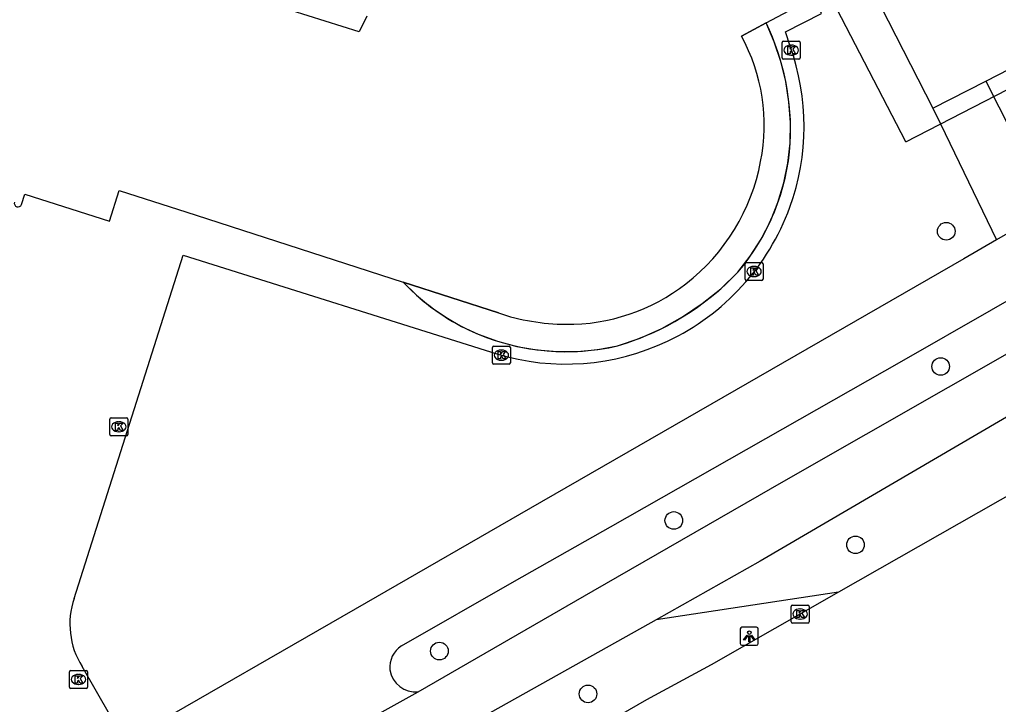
# Model space of a CAD drawing. Extents: x 158461 to 159795, y 387220 to 388672.
# Drawn here: x 159116.7 to 159171.1, y 387412.7 to 387450.7 of the extents above; entities that cross this region are included whole.
import ezdxf

# ---------------------------------------------------------------- set-up
doc = ezdxf.new("R2010")
doc.units = 0
for name, color, linetype in [('IMGEO_Berm_groen', 7, 'Continuous'), ('IMGEO_Boom', 7, 'Continuous'), ('IMGEO_Fietspad_gesloten', 7, 'Continuous'), ('IMGEO_Groenvoorziening', 7, 'Continuous'), ('IMGEO_Hek', 7, 'Continuous'), ('IMGEO_Kolk', 7, 'Continuous'), ('IMGEO_Lichtpunt', 7, 'Continuous'), ('IMGEO_Pand', 7, 'Continuous'), ('IMGEO_Pand_overbouw', 7, 'Continuous'), ('IMGEO_Rijbaan_lokaal_gesloten', 7, 'Continuous'), ('IMGEO_Voetpad_open', 7, 'Continuous')]:
    doc.layers.add(name, color=color, linetype=linetype)

msp = doc.modelspace()

# ---------------------------------------------------------------- linework, layer by layer
at = {"layer": 'IMGEO_Berm_groen'}
msp.add_lwpolyline([(159162.202, 387418.954), (159152.074, 387417.429)], dxfattribs=at)
at = {"layer": 'IMGEO_Boom'}
for centre in [(159168.185, 387438.988), (159167.877, 387431.484), (159153.056, 387422.938), (159163.147, 387421.584), (159140.04, 387415.687), (159148.293, 387413.311)]:
    msp.add_circle(centre, 0.489, dxfattribs=at)
at = {"layer": 'IMGEO_Fietspad_gesloten'}
for points in [[(159138.856, 387413.418), (159148.579, 387419.037), (159159.159, 387425.116), (159181.898, 387438.082), (159208.553, 387453.551), (159225.326, 387463.075)], [(159227.21, 387460.67), (159218.704, 387455.788), (159190.566, 387439.792), (159157.86, 387420.674), (159152.074, 387417.429)], [(159152.074, 387417.429), (159139.747, 387410.516)], [(159133.165, 387410.259), (159138.856, 387413.418)]]:
    msp.add_lwpolyline(points, dxfattribs=at)
at = {"layer": 'IMGEO_Groenvoorziening'}
for points in [[(159159.513, 387449.265), (159159.251, 387450.057), (159161.259, 387451.075), (159160.9, 387451.958)], [(159119.758, 387418.613), (159125.817, 387437.663), (159143.233, 387432.181)], [(159122.588, 387410.663), (159120.193, 387414.838)]]:
    msp.add_lwpolyline(points, dxfattribs=at)
for centre, radius, start, end in [((159147.05, 387444.805), 13.237, 340.194, 19.6907), ((159147.058, 387444.884), 13.257, 295.2428, 339.8629), ((159147.05, 387444.813), 13.196, 253.1873, 295.4048), ((159123.908, 387417.179), 4.391, 160.9345, 212.2121)]:
    msp.add_arc(centre, radius, start, end, dxfattribs=at)
at = {"layer": 'IMGEO_Hek'}
for points in [[(159165.944, 387443.956), (159270.015, 387497.509)], [(159165.944, 387443.956), (159161.61, 387452.318)]]:
    msp.add_lwpolyline(points, dxfattribs=at)
at = {"layer": 'IMGEO_Kolk'}
for p, q in [((159159.146, 387449.543), (159159.998, 387449.543)), ((159159.071, 387448.617), (159159.071, 387449.469)), ((159159.559, 387449.323), (159159.584, 387449.323)), ((159160.072, 387449.469), (159160.072, 387448.617)), ((159159.998, 387448.543), (159159.146, 387448.543)), ((159159.582, 387448.763), (159159.557, 387448.763)), ((159157.011, 387436.331), (159157.011, 387437.183)), ((159157.086, 387437.257), (159157.938, 387437.257)), ((159157.499, 387437.037), (159157.524, 387437.037)), ((159158.012, 387437.183), (159158.012, 387436.331)), ((159157.522, 387436.477), (159157.497, 387436.477)), ((159157.938, 387436.257), (159157.086, 387436.257)), ((159142.979, 387431.686), (159142.979, 387432.538)), ((159143.054, 387432.612), (159143.906, 387432.612)), ((159143.467, 387432.392), (159143.492, 387432.392)), ((159143.98, 387432.538), (159143.98, 387431.686)), ((159143.906, 387431.612), (159143.054, 387431.612)), ((159143.49, 387431.832), (159143.465, 387431.832)), ((159121.736, 387427.713), (159121.736, 387428.565)), ((159121.811, 387428.639), (159122.663, 387428.639)), ((159122.224, 387428.419), (159122.249, 387428.419)), ((159122.737, 387428.565), (159122.737, 387427.713)), ((159122.247, 387427.859), (159122.222, 387427.859)), ((159122.663, 387427.639), (159121.811, 387427.639)), ((159159.571, 387417.318), (159159.571, 387418.17)), ((159159.646, 387418.244), (159160.498, 387418.244)), ((159160.059, 387418.024), (159160.084, 387418.024)), ((159160.572, 387418.17), (159160.572, 387417.318)), ((159160.082, 387417.464), (159160.057, 387417.464)), ((159160.498, 387417.244), (159159.646, 387417.244)), ((159119.497, 387413.688), (159119.497, 387414.54)), ((159119.572, 387414.614), (159120.424, 387414.614)), ((159119.985, 387414.394), (159120.01, 387414.394)), ((159120.498, 387414.54), (159120.498, 387413.688)), ((159120.008, 387413.834), (159119.983, 387413.834)), ((159120.424, 387413.614), (159119.572, 387413.614))]:
    msp.add_line(p, q, dxfattribs=at)
for points in [[(159159.146, 387449.543), (159159.998, 387449.543)], [(159159.071, 387448.617), (159159.071, 387449.469)], [(159159.392, 387449.243), (159159.515, 387449.243), (159159.515, 387449.092), (159159.645, 387449.243), (159159.809, 387449.243), (159159.663, 387449.092), (159159.816, 387448.843), (159159.664, 387448.843), (159159.579, 387449.007), (159159.515, 387448.94), (159159.515, 387448.843), (159159.392, 387448.843), (159159.392, 387449.243)], [(159160.072, 387449.469), (159160.072, 387448.617)], [(159159.998, 387448.543), (159159.146, 387448.543)], [(159157.011, 387436.331), (159157.011, 387437.183)], [(159157.086, 387437.257), (159157.938, 387437.257)], [(159158.012, 387437.183), (159158.012, 387436.331)], [(159157.332, 387436.957), (159157.455, 387436.957), (159157.455, 387436.806), (159157.585, 387436.957), (159157.749, 387436.957), (159157.603, 387436.806), (159157.756, 387436.557), (159157.604, 387436.557), (159157.519, 387436.721), (159157.455, 387436.654), (159157.455, 387436.557), (159157.332, 387436.557), (159157.332, 387436.957)], [(159157.938, 387436.257), (159157.086, 387436.257)], [(159142.979, 387431.686), (159142.979, 387432.538)], [(159143.054, 387432.612), (159143.906, 387432.612)], [(159143.3, 387432.312), (159143.423, 387432.312), (159143.423, 387432.161), (159143.553, 387432.312), (159143.717, 387432.312), (159143.571, 387432.161), (159143.724, 387431.912), (159143.572, 387431.912), (159143.487, 387432.076), (159143.423, 387432.009), (159143.423, 387431.912), (159143.3, 387431.912), (159143.3, 387432.312)], [(159143.98, 387432.538), (159143.98, 387431.686)], [(159143.906, 387431.612), (159143.054, 387431.612)], [(159121.736, 387427.713), (159121.736, 387428.565)], [(159121.811, 387428.639), (159122.663, 387428.639)], [(159122.057, 387428.339), (159122.18, 387428.339), (159122.18, 387428.188), (159122.31, 387428.339), (159122.474, 387428.339), (159122.328, 387428.188), (159122.481, 387427.939), (159122.329, 387427.939), (159122.244, 387428.103), (159122.18, 387428.036), (159122.18, 387427.939), (159122.057, 387427.939), (159122.057, 387428.339)], [(159122.737, 387428.565), (159122.737, 387427.713)], [(159122.663, 387427.639), (159121.811, 387427.639)], [(159159.571, 387417.318), (159159.571, 387418.17)], [(159159.646, 387418.244), (159160.498, 387418.244)], [(159160.572, 387418.17), (159160.572, 387417.318)], [(159159.892, 387417.944), (159160.015, 387417.944), (159160.015, 387417.793), (159160.145, 387417.944), (159160.309, 387417.944), (159160.163, 387417.793), (159160.316, 387417.544), (159160.164, 387417.544), (159160.079, 387417.708), (159160.015, 387417.641), (159160.015, 387417.544), (159159.892, 387417.544), (159159.892, 387417.944)], [(159160.498, 387417.244), (159159.646, 387417.244)], [(159119.497, 387413.688), (159119.497, 387414.54)], [(159119.572, 387414.614), (159120.424, 387414.614)], [(159119.818, 387414.314), (159119.941, 387414.314), (159119.941, 387414.163), (159120.071, 387414.314), (159120.235, 387414.314), (159120.089, 387414.163), (159120.242, 387413.914), (159120.09, 387413.914), (159120.005, 387414.078), (159119.941, 387414.011), (159119.941, 387413.914), (159119.818, 387413.914), (159119.818, 387414.314)], [(159120.498, 387414.54), (159120.498, 387413.688)], [(159120.424, 387413.614), (159119.572, 387413.614)]]:
    msp.add_lwpolyline(points, dxfattribs=at)
for centre, start, end in [((159159.148, 387449.467), 91.552, 178.448), ((159159.148, 387449.467), 91.552, 178.448), ((159159.996, 387449.467), 1.552, 88.448), ((159159.996, 387449.467), 1.552, 88.448), ((159159.148, 387448.619), 181.552, 268.448), ((159159.148, 387448.619), 181.552, 268.448), ((159159.996, 387448.619), 271.552, 358.448), ((159159.996, 387448.619), 271.552, 358.448), ((159157.088, 387437.181), 91.552, 178.448), ((159157.088, 387437.181), 91.552, 178.448), ((159157.936, 387437.181), 1.552, 88.448), ((159157.936, 387437.181), 1.552, 88.448), ((159157.088, 387436.333), 181.552, 268.448), ((159157.088, 387436.333), 181.552, 268.448), ((159157.936, 387436.333), 271.552, 358.448), ((159157.936, 387436.333), 271.552, 358.448), ((159143.056, 387432.536), 91.552, 178.448), ((159143.056, 387432.536), 91.552, 178.448), ((159143.904, 387432.536), 1.552, 88.448), ((159143.904, 387432.536), 1.552, 88.448), ((159143.056, 387431.688), 181.552, 268.448), ((159143.056, 387431.688), 181.552, 268.448), ((159143.904, 387431.688), 271.552, 358.448), ((159143.904, 387431.688), 271.552, 358.448), ((159121.813, 387428.563), 91.552, 178.448), ((159121.813, 387428.563), 91.552, 178.448), ((159122.661, 387428.563), 1.552, 88.448), ((159122.661, 387428.563), 1.552, 88.448), ((159121.813, 387427.715), 181.552, 268.448), ((159121.813, 387427.715), 181.552, 268.448), ((159122.661, 387427.715), 271.552, 358.448), ((159122.661, 387427.715), 271.552, 358.448), ((159159.648, 387418.168), 91.552, 178.448), ((159159.648, 387418.168), 91.552, 178.448), ((159160.496, 387418.168), 1.552, 88.448), ((159160.496, 387418.168), 1.552, 88.448), ((159159.648, 387417.32), 181.552, 268.448), ((159159.648, 387417.32), 181.552, 268.448), ((159160.496, 387417.32), 271.552, 358.448), ((159160.496, 387417.32), 271.552, 358.448), ((159119.574, 387414.538), 91.552, 178.448), ((159119.574, 387414.538), 91.552, 178.448), ((159120.422, 387414.538), 1.552, 88.448), ((159120.422, 387414.538), 1.552, 88.448), ((159119.574, 387413.69), 181.552, 268.448), ((159119.574, 387413.69), 181.552, 268.448), ((159120.422, 387413.69), 271.552, 358.448), ((159120.422, 387413.69), 271.552, 358.448)]:
    msp.add_arc(centre, 0.0765, start, end, dxfattribs=at)
for centre, major_axis, ratio, start_param, end_param in [((159159.558, 387449.043), (-0.387, 0.002), 0.722429, 4.712389, 7.853982), ((159159.583, 387449.043), (-0.39, 0.002), 0.717154, 1.570796, 4.712389), ((159157.498, 387436.757), (-0.387, 0.002), 0.722429, 4.712389, 7.853982), ((159157.523, 387436.757), (-0.39, 0.002), 0.717154, 1.570796, 4.712389), ((159143.466, 387432.112), (-0.387, 0.002), 0.722429, 4.712389, 7.853982), ((159143.491, 387432.112), (-0.39, 0.002), 0.717154, 1.570796, 4.712389), ((159122.223, 387428.139), (-0.387, 0.002), 0.722429, 4.712389, 7.853982), ((159122.248, 387428.139), (-0.39, 0.002), 0.717154, 1.570796, 4.712389), ((159160.058, 387417.744), (-0.387, 0.002), 0.722429, 4.712389, 7.853982), ((159160.083, 387417.744), (-0.39, 0.002), 0.717154, 1.570796, 4.712389), ((159119.984, 387414.114), (-0.387, 0.002), 0.722429, 4.712389, 7.853982), ((159120.009, 387414.114), (-0.39, 0.002), 0.717154, 1.570796, 4.712389)]:
    msp.add_ellipse(centre, major_axis=major_axis, ratio=ratio, start_param=start_param, end_param=end_param, dxfattribs=at)
at = {"layer": 'IMGEO_Lichtpunt'}
for p, q in [((159156.748, 387416.914), (159156.748, 387416.107)), ((159156.748, 387416.914), (159156.748, 387416.107)), ((159157.65, 387417.009), (159156.842, 387417.009)), ((159157.65, 387417.009), (159156.842, 387417.009)), ((159157.744, 387416.107), (159157.744, 387416.914)), ((159157.744, 387416.107), (159157.744, 387416.914)), ((159156.842, 387416.013), (159157.65, 387416.013)), ((159156.842, 387416.013), (159157.65, 387416.013))]:
    msp.add_line(p, q, dxfattribs=at)
for points in [[(159157.122, 387416.578), (159157.161, 387416.55), (159156.973, 387416.288), (159156.935, 387416.315), (159157.122, 387416.578)], [(159157.224, 387416.53), (159157.271, 387416.53), (159157.271, 387416.208), (159157.224, 387416.208), (159157.224, 387416.53)], [(159157.334, 387416.55), (159157.372, 387416.577), (159157.559, 387416.315), (159157.52, 387416.287), (159157.334, 387416.55)]]:
    msp.add_lwpolyline(points, dxfattribs=at)
msp.add_circle((159157.247, 387416.712), 0.0994, dxfattribs=at)
for centre, start, end in [((159156.842, 387416.914), 90, 180), ((159156.842, 387416.914), 90, 180), ((159157.65, 387416.914), 0, 90), ((159157.65, 387416.914), 0, 90), ((159156.842, 387416.107), 180, 270), ((159156.842, 387416.107), 180, 270), ((159157.65, 387416.107), 270, 0), ((159157.65, 387416.107), 270, 360)]:
    msp.add_arc(centre, 0.0946, start, end, dxfattribs=at)
at = {"layer": 'IMGEO_Pand'}
for points in [[(159136.004, 387450.928), (159135.585, 387450.056), (159126.136, 387453.031), (159127.189, 387456.559), (159100.813, 387465.029), (159089.619, 387459.296), (159089.702, 387459.147), (159095.362, 387448.115), (159095.139, 387447.447)], [(159158.181, 387450.55), (159160.08, 387451.556)], [(159156.811, 387449.824), (159158.181, 387450.55)], [(159116.825, 387440.478), (159117.01, 387441.053), (159121.711, 387439.542), (159122.258, 387441.255), (159126.015, 387440.042), (159126.522, 387439.878), (159138.028, 387436.163)], [(159138.028, 387436.163), (159143.312, 387434.457)]]:
    msp.add_lwpolyline(points, dxfattribs=at)
for centre, radius, start, end in [((159147.814, 387444.888), 10.262, 348.6407, 28.7501), ((159146.926, 387444.897), 11.135, 307.6296, 349.4969), ((159116.633, 387440.541), 0.202, 162.3259, 341.9689), ((159147.178, 387444.471), 10.645, 269.3343, 307.9577), ((159147.161, 387445.893), 12.067, 251.3969, 269.4898)]:
    msp.add_arc(centre, radius, start, end, dxfattribs=at)
at = {"layer": 'IMGEO_Pand_overbouw'}
for points in [[(159143.312, 387434.457), (159138.028, 387436.163), (159138.761, 387435.452), (159139.55, 387434.804), (159140.39, 387434.222), (159141.274, 387433.711), (159142.197, 387433.274), (159143.257, 387432.89), (159144.346, 387432.601), (159145.457, 387432.409), (159146.58, 387432.316), (159147.707, 387432.321), (159148.829, 387432.426), (159149.938, 387432.629), (159151.185, 387433.06), (159152.389, 387433.597), (159153.543, 387434.236), (159154.638, 387434.972), (159155.665, 387435.8), (159156.616, 387436.714), (159157.302, 387437.605), (159157.904, 387438.553), (159158.419, 387439.553), (159158.841, 387440.594), (159159.168, 387441.67), (159159.397, 387442.77), (159159.525, 387443.887), (159159.535, 387445.031), (159159.45, 387446.173), (159159.271, 387447.303), (159158.998, 387448.414), (159158.634, 387449.499), (159158.181, 387450.55)], [(159158.181, 387450.55), (159156.811, 387449.824)]]:
    msp.add_lwpolyline(points, dxfattribs=at)
for centre, radius, start, end in [((159147.814, 387444.888), 10.262, 348.6407, 28.7501), ((159146.926, 387444.897), 11.135, 307.6296, 349.4969), ((159147.178, 387444.471), 10.645, 269.3343, 307.9577), ((159147.161, 387445.893), 12.067, 251.3969, 269.4898)]:
    msp.add_arc(centre, radius, start, end, dxfattribs=at)
at = {"layer": 'IMGEO_Rijbaan_lokaal_gesloten'}
for points in [[(159259.266, 387474.862), (159238.24, 387462.787), (159200.223, 387440.904), (159172.261, 387424.67), (159162.202, 387418.954)], [(159162.202, 387418.954), (159155.124, 387414.931), (159151.548, 387412.989), (159144.704, 387409.044), (159140.092, 387406.388)]]:
    msp.add_lwpolyline(points, dxfattribs=at)
at = {"layer": 'IMGEO_Voetpad_open'}
for points in [[(159170.383, 387447.329), (159189.892, 387457.367), (159192.307, 387458.609), (159178.552, 387485.484), (159152.431, 387536.583)], [(159130.188, 387531.865), (159133.657, 387525.085), (159128.252, 387522.415), (159167.45, 387445.82)], [(159137.933, 387415.973), (159144.206, 387419.576), (159149.54, 387422.59), (159165.721, 387431.786), (159175.674, 387437.482), (159181.973, 387441.041), (159193.692, 387447.889), (159203.995, 387453.943), (159215.875, 387460.73), (159226.818, 387466.995), (159237.061, 387472.889), (159238.056, 387471.25)], [(159167.45, 387445.82), (159170.383, 387447.329)], [(159170.383, 387447.329), (159173.973, 387440.238)], [(159167.45, 387445.82), (159167.872, 387444.948), (159170.983, 387438.519)], [(159173.973, 387440.238), (159170.983, 387438.519)], [(159170.983, 387438.519), (159169.155, 387437.467), (159145.095, 387423.629), (159135.963, 387418.368), (159122.588, 387410.663)]]:
    msp.add_lwpolyline(points, dxfattribs=at)
for centre, radius, start, end in [((159145.787, 387444.583), 13.756, 357.1, 25.7083), ((159147.101, 387444.749), 12.454, 319.8203, 356.0298), ((159145.577, 387447.259), 15.266, 286.5985, 316.3106), ((159147.059, 387444.743), 12.457, 223.5324, 247.0259), ((159147.08, 387445.103), 12.797, 247.5691, 282.9048), ((159138.663, 387414.804), 1.378, 121.9673, 186.402), ((159138.74, 387414.878), 1.465, 188.969, 274.5386)]:
    msp.add_arc(centre, radius, start, end, dxfattribs=at)

doc.saveas('drawing.dxf')
